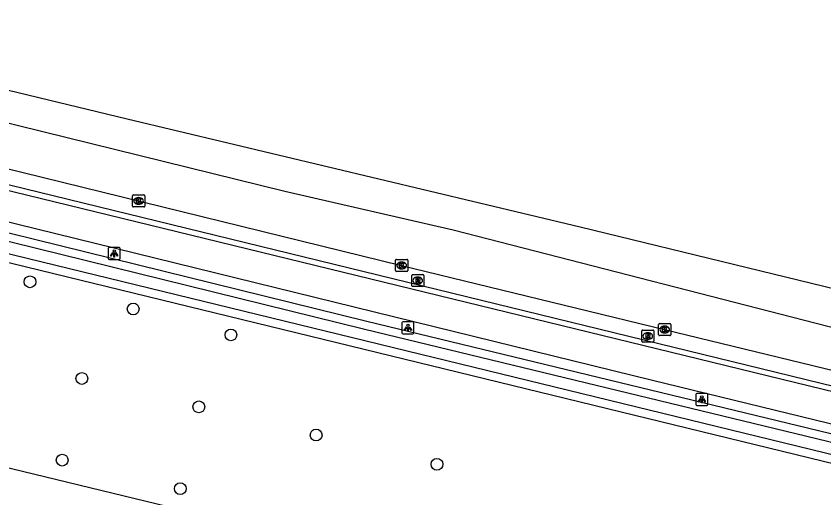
# Model space of a CAD drawing. Extents: x 162812 to 163818, y 381639 to 382470.
# Drawn here: x 163599.1 to 163666.1, y 382302.2 to 382342.2 of the extents above; entities that cross this region are included whole.
import ezdxf

# ---------------------------------------------------------------- set-up
doc = ezdxf.new("R2010")
doc.units = 0
for name, color, linetype in [('IMGEO_Berm_groen', 7, 'Continuous'), ('IMGEO_Boom', 7, 'Continuous'), ('IMGEO_Fietspad_gesloten', 7, 'Continuous'), ('IMGEO_Gemengd_bos', 7, 'Continuous'), ('IMGEO_Greppel_droge_sloot', 7, 'Continuous'), ('IMGEO_Kolk', 7, 'Continuous'), ('IMGEO_Lichtpunt', 7, 'Continuous'), ('IMGEO_Muur', 7, 'Continuous'), ('IMGEO_Rijbaan_lokaal_open', 7, 'Continuous'), ('IMGEO_Rijbaan_regionaal_gesloten', 7, 'Continuous'), ('IMGEO_Rioolput', 7, 'Continuous')]:
    doc.layers.add(name, color=color, linetype=linetype)

msp = doc.modelspace()

# ---------------------------------------------------------------- linework, layer by layer
at = {"layer": 'IMGEO_Berm_groen'}
msp.add_lwpolyline([(163570.848, 382331.04), (163628.135, 382316.897), (163790.356, 382277.615), (163795.117, 382276.462), (163814.335, 382271.696)], dxfattribs=at)
at = {"layer": 'IMGEO_Boom'}
for centre in [(163600.199, 382320.16), (163608.759, 382317.907), (163616.865, 382315.754), (163604.501, 382312.135), (163614.205, 382309.78), (163623.934, 382307.437), (163602.87, 382305.36), (163633.956, 382305.016), (163612.663, 382302.991)]:
    msp.add_circle(centre, 0.489, dxfattribs=at)
at = {"layer": 'IMGEO_Fietspad_gesloten'}
msp.add_lwpolyline([(163720.319, 382295.243), (163651.831, 382311.978), (163569.364, 382332.248)], dxfattribs=at)
at = {"layer": 'IMGEO_Gemengd_bos'}
msp.add_lwpolyline([(163813.631, 382268.917), (163789.601, 382274.834), (163669.317, 382304.454), (163578.559, 382326.591), (163570.126, 382328.542), (163570.848, 382331.04)], dxfattribs=at)
at = {"layer": 'IMGEO_Greppel_droge_sloot'}
for points in [[(163627.963, 382316.193), (163571.351, 382330.17), (163571.034, 382329.075), (163578.726, 382327.296), (163669.489, 382305.158), (163789.774, 382275.537), (163813.809, 382269.619)], [(163814.157, 382270.994), (163794.945, 382275.758), (163790.185, 382276.911), (163627.963, 382316.193)]]:
    msp.add_lwpolyline(points, dxfattribs=at)
at = {"layer": 'IMGEO_Kolk'}
for p, q in [((163608.711, 382326.448), (163608.711, 382327.3)), ((163608.786, 382327.374), (163609.638, 382327.374)), ((163609.712, 382327.3), (163609.712, 382326.448)), ((163609.222, 382326.594), (163609.197, 382326.594)), ((163609.199, 382327.154), (163609.224, 382327.154)), ((163609.638, 382326.374), (163608.786, 382326.374)), ((163630.529, 382321.095), (163630.529, 382321.947)), ((163630.604, 382322.021), (163631.456, 382322.021)), ((163631.53, 382321.947), (163631.53, 382321.095)), ((163631.04, 382321.241), (163631.015, 382321.241)), ((163631.017, 382321.801), (163631.042, 382321.801)), ((163631.456, 382321.021), (163630.604, 382321.021)), ((163652.35, 382315.77), (163652.35, 382316.622)), ((163652.425, 382316.696), (163653.277, 382316.696)), ((163653.351, 382316.622), (163653.351, 382315.77)), ((163652.861, 382315.916), (163652.836, 382315.916)), ((163652.838, 382316.476), (163652.863, 382316.476)), ((163653.277, 382315.696), (163652.425, 382315.696))]:
    msp.add_line(p, q, dxfattribs=at)
for points in [[(163608.711, 382326.448), (163608.711, 382327.3)], [(163608.786, 382327.374), (163609.638, 382327.374)], [(163609.712, 382327.3), (163609.712, 382326.448)], [(163609.032, 382327.074), (163609.155, 382327.074), (163609.155, 382326.923), (163609.285, 382327.074), (163609.449, 382327.074), (163609.303, 382326.923), (163609.456, 382326.674), (163609.304, 382326.674), (163609.219, 382326.838), (163609.155, 382326.771), (163609.155, 382326.674), (163609.032, 382326.674), (163609.032, 382327.074)], [(163609.638, 382326.374), (163608.786, 382326.374)], [(163630.529, 382321.095), (163630.529, 382321.947)], [(163630.604, 382322.021), (163631.456, 382322.021)], [(163631.53, 382321.947), (163631.53, 382321.095)], [(163630.85, 382321.721), (163630.973, 382321.721), (163630.973, 382321.57), (163631.103, 382321.721), (163631.267, 382321.721), (163631.121, 382321.57), (163631.274, 382321.321), (163631.122, 382321.321), (163631.037, 382321.485), (163630.973, 382321.418), (163630.973, 382321.321), (163630.85, 382321.321), (163630.85, 382321.721)], [(163631.456, 382321.021), (163630.604, 382321.021)], [(163652.35, 382315.77), (163652.35, 382316.622)], [(163652.425, 382316.696), (163653.277, 382316.696)], [(163653.351, 382316.622), (163653.351, 382315.77)], [(163652.671, 382316.396), (163652.794, 382316.396), (163652.794, 382316.245), (163652.924, 382316.396), (163653.088, 382316.396), (163652.942, 382316.245), (163653.095, 382315.996), (163652.943, 382315.996), (163652.858, 382316.16), (163652.794, 382316.093), (163652.794, 382315.996), (163652.671, 382315.996), (163652.671, 382316.396)], [(163653.277, 382315.696), (163652.425, 382315.696)]]:
    msp.add_lwpolyline(points, dxfattribs=at)
for centre, start, end in [((163608.788, 382327.298), 91.55205, 178.44795), ((163608.788, 382327.298), 91.55205, 178.44795), ((163609.636, 382327.298), 1.55205, 88.44795), ((163609.636, 382327.298), 1.55205, 88.44795), ((163608.788, 382326.45), 181.55205, 268.44795), ((163608.788, 382326.45), 181.55205, 268.44795), ((163609.636, 382326.45), 271.55205, 358.44795), ((163609.636, 382326.45), 271.55205, 358.44795), ((163630.606, 382321.945), 91.55205, 178.44795), ((163630.606, 382321.945), 91.55205, 178.44795), ((163631.454, 382321.945), 1.55205, 88.44795), ((163631.454, 382321.945), 1.55205, 88.44795), ((163630.606, 382321.097), 181.55205, 268.44795), ((163630.606, 382321.097), 181.55205, 268.44795), ((163631.454, 382321.097), 271.55205, 358.44795), ((163631.454, 382321.097), 271.55205, 358.44795), ((163652.427, 382316.62), 91.55205, 178.44795), ((163652.427, 382316.62), 91.55205, 178.44795), ((163653.275, 382316.62), 1.55205, 88.44795), ((163653.275, 382316.62), 1.55205, 88.44795), ((163652.427, 382315.772), 181.55205, 268.44795), ((163652.427, 382315.772), 181.55205, 268.44795), ((163653.275, 382315.772), 271.55205, 358.44795), ((163653.275, 382315.772), 271.55205, 358.44795)]:
    msp.add_arc(centre, 0.0765, start, end, dxfattribs=at)
for centre, major_axis, ratio, start_param, end_param in [((163609.198, 382326.874), (-0.387, 0.002), 0.722429, 4.712389, 7.853982), ((163609.223, 382326.874), (-0.39, 0.002), 0.717154, 1.570796, 4.712389), ((163631.016, 382321.521), (-0.387, 0.002), 0.722429, 4.712389, 7.853982), ((163631.041, 382321.521), (-0.39, 0.002), 0.717154, 1.570796, 4.712389), ((163652.837, 382316.196), (-0.387, 0.002), 0.722429, 4.712389, 7.853982), ((163652.862, 382316.196), (-0.39, 0.002), 0.717154, 1.570796, 4.712389)]:
    msp.add_ellipse(centre, major_axis=major_axis, ratio=ratio, start_param=start_param, end_param=end_param, dxfattribs=at)
at = {"layer": 'IMGEO_Lichtpunt'}
for p, q in [((163606.688, 382322.921), (163606.688, 382322.114)), ((163606.688, 382322.921), (163606.688, 382322.114)), ((163607.59, 382323.016), (163606.782, 382323.016)), ((163607.59, 382323.016), (163606.782, 382323.016)), ((163607.684, 382322.114), (163607.684, 382322.921)), ((163607.684, 382322.114), (163607.684, 382322.921)), ((163606.782, 382322.02), (163607.59, 382322.02)), ((163606.782, 382322.02), (163607.59, 382322.02)), ((163631.054, 382316.746), (163631.054, 382315.939)), ((163631.054, 382316.746), (163631.054, 382315.939)), ((163631.956, 382316.841), (163631.148, 382316.841)), ((163631.956, 382316.841), (163631.148, 382316.841)), ((163632.05, 382315.939), (163632.05, 382316.746)), ((163632.05, 382315.939), (163632.05, 382316.746)), ((163631.148, 382315.845), (163631.956, 382315.845)), ((163631.148, 382315.845), (163631.956, 382315.845)), ((163655.433, 382310.808), (163655.433, 382310.001)), ((163655.433, 382310.808), (163655.433, 382310.001)), ((163656.335, 382310.903), (163655.527, 382310.903)), ((163656.335, 382310.903), (163655.527, 382310.903)), ((163656.429, 382310.001), (163656.429, 382310.808)), ((163656.429, 382310.001), (163656.429, 382310.808)), ((163655.527, 382309.907), (163656.335, 382309.907)), ((163655.527, 382309.907), (163656.335, 382309.907))]:
    msp.add_line(p, q, dxfattribs=at)
for points in [[(163607.062, 382322.585), (163607.101, 382322.557), (163606.913, 382322.295), (163606.875, 382322.322), (163607.062, 382322.585)], [(163607.274, 382322.557), (163607.312, 382322.584), (163607.499, 382322.322), (163607.46, 382322.294), (163607.274, 382322.557)], [(163607.164, 382322.537), (163607.211, 382322.537), (163607.211, 382322.215), (163607.164, 382322.215), (163607.164, 382322.537)], [(163631.428, 382316.41), (163631.467, 382316.382), (163631.279, 382316.12), (163631.241, 382316.147), (163631.428, 382316.41)], [(163631.53, 382316.362), (163631.577, 382316.362), (163631.577, 382316.04), (163631.53, 382316.04), (163631.53, 382316.362)], [(163631.64, 382316.382), (163631.678, 382316.409), (163631.865, 382316.147), (163631.826, 382316.119), (163631.64, 382316.382)], [(163655.807, 382310.472), (163655.846, 382310.444), (163655.658, 382310.182), (163655.62, 382310.209), (163655.807, 382310.472)], [(163655.909, 382310.424), (163655.956, 382310.424), (163655.956, 382310.102), (163655.909, 382310.102), (163655.909, 382310.424)], [(163656.019, 382310.444), (163656.057, 382310.471), (163656.244, 382310.209), (163656.205, 382310.181), (163656.019, 382310.444)]]:
    msp.add_lwpolyline(points, dxfattribs=at)
for centre in [(163607.187, 382322.719), (163631.553, 382316.544), (163655.932, 382310.606)]:
    msp.add_circle(centre, 0.0994, dxfattribs=at)
for centre, start, end in [((163606.782, 382322.921), 90, 180), ((163606.782, 382322.921), 90, 180), ((163607.59, 382322.921), 0, 90), ((163607.59, 382322.921), 0, 90), ((163606.782, 382322.114), 180, 270), ((163606.782, 382322.114), 180, 270), ((163607.59, 382322.114), 270, 0), ((163607.59, 382322.114), 270, 360), ((163631.148, 382316.746), 90, 180), ((163631.148, 382316.746), 90, 180), ((163631.956, 382316.746), 0, 90), ((163631.956, 382316.746), 0, 90), ((163631.148, 382315.939), 180, 270), ((163631.148, 382315.939), 180, 270), ((163631.956, 382315.939), 270, 0), ((163631.956, 382315.939), 270, 360), ((163655.527, 382310.808), 90, 180), ((163655.527, 382310.808), 90, 180), ((163656.335, 382310.808), 0, 90), ((163656.335, 382310.808), 0, 90), ((163655.527, 382310.001), 180, 270), ((163655.527, 382310.001), 180, 270), ((163656.335, 382310.001), 270, 0), ((163656.335, 382310.001), 270, 360)]:
    msp.add_arc(centre, 0.0946, start, end, dxfattribs=at)
at = {"layer": 'IMGEO_Muur'}
for points in [[(163701.144, 382302.641), (163701.266, 382303.053), (163572.775, 382334.457), (163572.662, 382333.997)], [(163701.144, 382302.641), (163572.662, 382333.997)]]:
    msp.add_lwpolyline(points, dxfattribs=at)
at = {"layer": 'IMGEO_Rijbaan_lokaal_open'}
msp.add_lwpolyline([(163586.764, 382307.529), (163636.405, 382295.498)], dxfattribs=at)
at = {"layer": 'IMGEO_Rijbaan_regionaal_gesloten'}
for points in [[(163572.385, 382339.692), (163572.965, 382342.214), (163608.256, 382333.699), (163645.84, 382324.725), (163687.395, 382314.608), (163728.307, 382305.043), (163733.768, 382304.052), (163740.549, 382302.77), (163756.998, 382299.238), (163760.946, 382298.39), (163764.458, 382297.538), (163788.565, 382291.687), (163808.174, 382287.028)], [(163808.174, 382287.028), (163793.753, 382290.116), (163775.93, 382293.454), (163768.529, 382294.559), (163763.61, 382295.294), (163752.21, 382296.949), (163745.591, 382298.053), (163733.639, 382300.076), (163724.813, 382302.1), (163690.872, 382310.708), (163685.648, 382312.033), (163669.284, 382315.712), (163635.313, 382324.449), (163621.339, 382327.668), (163595.173, 382334.095), (163572.385, 382339.692)], [(163571.553, 382336.07), (163591.274, 382331.275), (163631.026, 382321.522), (163652.847, 382316.197), (163671.747, 382311.602), (163691.627, 382306.764), (163713.458, 382301.433), (163721.438, 382299.467), (163728.246, 382297.87), (163735.287, 382296.295)]]:
    msp.add_lwpolyline(points, dxfattribs=at)
at = {"layer": 'IMGEO_Rioolput'}
for p, q in [((163631.866, 382319.839), (163631.866, 382320.691)), ((163631.941, 382320.765), (163632.793, 382320.765)), ((163632.354, 382320.545), (163632.379, 382320.545)), ((163632.867, 382320.691), (163632.867, 382319.839)), ((163632.377, 382319.985), (163632.352, 382319.985)), ((163632.793, 382319.765), (163631.941, 382319.765)), ((163650.95, 382315.231), (163650.95, 382316.083)), ((163651.025, 382316.157), (163651.877, 382316.157)), ((163651.438, 382315.937), (163651.463, 382315.937)), ((163651.951, 382316.083), (163651.951, 382315.231)), ((163651.461, 382315.377), (163651.436, 382315.377)), ((163651.877, 382315.157), (163651.025, 382315.157))]:
    msp.add_line(p, q, dxfattribs=at)
for points in [[(163631.866, 382319.839), (163631.866, 382320.691)], [(163631.941, 382320.765), (163632.793, 382320.765)], [(163632.867, 382320.691), (163632.867, 382319.839)], [(163632.455, 382320.463), (163632.203, 382320.465), (163632.203, 382320.065)], [(163632.203, 382320.065), (163632.327, 382320.065), (163632.327, 382320.227), (163632.338, 382320.227)], [(163632.381, 382320.384), (163632.327, 382320.384), (163632.327, 382320.303)], [(163632.327, 382320.303), (163632.379, 382320.303)], [(163632.385, 382320.198), (163632.456, 382320.065), (163632.596, 382320.065), (163632.531, 382320.191)], [(163632.793, 382319.765), (163631.941, 382319.765)], [(163650.95, 382315.231), (163650.95, 382316.083)], [(163651.025, 382316.157), (163651.877, 382316.157)], [(163651.539, 382315.855), (163651.287, 382315.857), (163651.287, 382315.457)], [(163651.951, 382316.083), (163651.951, 382315.231)], [(163651.287, 382315.457), (163651.411, 382315.457), (163651.411, 382315.619), (163651.422, 382315.619)], [(163651.465, 382315.776), (163651.411, 382315.776), (163651.411, 382315.695)], [(163651.411, 382315.695), (163651.463, 382315.695)], [(163651.469, 382315.59), (163651.54, 382315.457), (163651.68, 382315.457), (163651.615, 382315.583)], [(163651.877, 382315.157), (163651.025, 382315.157)]]:
    msp.add_lwpolyline(points, dxfattribs=at)
for centre, radius, start, end in [((163631.943, 382320.689), 0.0765, 91.55205, 178.44795), ((163631.943, 382320.689), 0.0765, 91.55205, 178.44795), ((163632.791, 382320.689), 0.0765, 1.55205, 88.44795), ((163632.791, 382320.689), 0.0765, 1.55205, 88.44795), ((163632.337, 382320.174), 0.0533, 26.02933, 88.69889), ((163632.363, 382320.492), 0.19, 274.7715, 282.96867), ((163632.387, 382320.288), 0.0964, 77.00612, 93.18647), ((163632.401, 382320.345), 0.0378, 276.66336, 79.67722), ((163632.454, 382320.353), 0.109, 350.36119, 89.41601), ((163632.452, 382320.353), 0.112, 277.58423, 350.98172), ((163632.436, 382320.138), 0.108, 29.51342, 73.79051), ((163631.943, 382319.841), 0.0765, 181.55205, 268.44795), ((163631.943, 382319.841), 0.0765, 181.55205, 268.44795), ((163632.791, 382319.841), 0.0765, 271.55205, 358.44795), ((163632.791, 382319.841), 0.0765, 271.55205, 358.44795), ((163651.027, 382316.081), 0.0765, 91.55205, 178.44795), ((163651.027, 382316.081), 0.0765, 91.55205, 178.44795), ((163651.538, 382315.745), 0.109, 350.36119, 89.41601), ((163651.875, 382316.081), 0.0765, 1.55205, 88.44795), ((163651.875, 382316.081), 0.0765, 1.55205, 88.44795), ((163651.027, 382315.233), 0.0765, 181.55205, 268.44795), ((163651.027, 382315.233), 0.0765, 181.55205, 268.44795), ((163651.421, 382315.566), 0.0533, 26.02933, 88.69889), ((163651.447, 382315.884), 0.19, 274.7715, 282.96867), ((163651.471, 382315.68), 0.0964, 77.00612, 93.18647), ((163651.485, 382315.737), 0.0378, 276.66336, 79.67722), ((163651.536, 382315.745), 0.112, 277.58423, 350.98172), ((163651.52, 382315.53), 0.108, 29.51342, 73.79051), ((163651.875, 382315.233), 0.0765, 271.55205, 358.44795), ((163651.875, 382315.233), 0.0765, 271.55205, 358.44795)]:
    msp.add_arc(centre, radius, start, end, dxfattribs=at)
for centre, major_axis, ratio, start_param, end_param in [((163632.353, 382320.265), (-0.387, 0.002), 0.722429, 4.712389, 7.853982), ((163632.378, 382320.265), (-0.39, 0.002), 0.717154, 1.570796, 4.712389), ((163651.437, 382315.657), (-0.387, 0.002), 0.722429, 4.712389, 7.853982), ((163651.462, 382315.657), (-0.39, 0.002), 0.717154, 1.570796, 4.712389)]:
    msp.add_ellipse(centre, major_axis=major_axis, ratio=ratio, start_param=start_param, end_param=end_param, dxfattribs=at)

doc.saveas('drawing.dxf')
